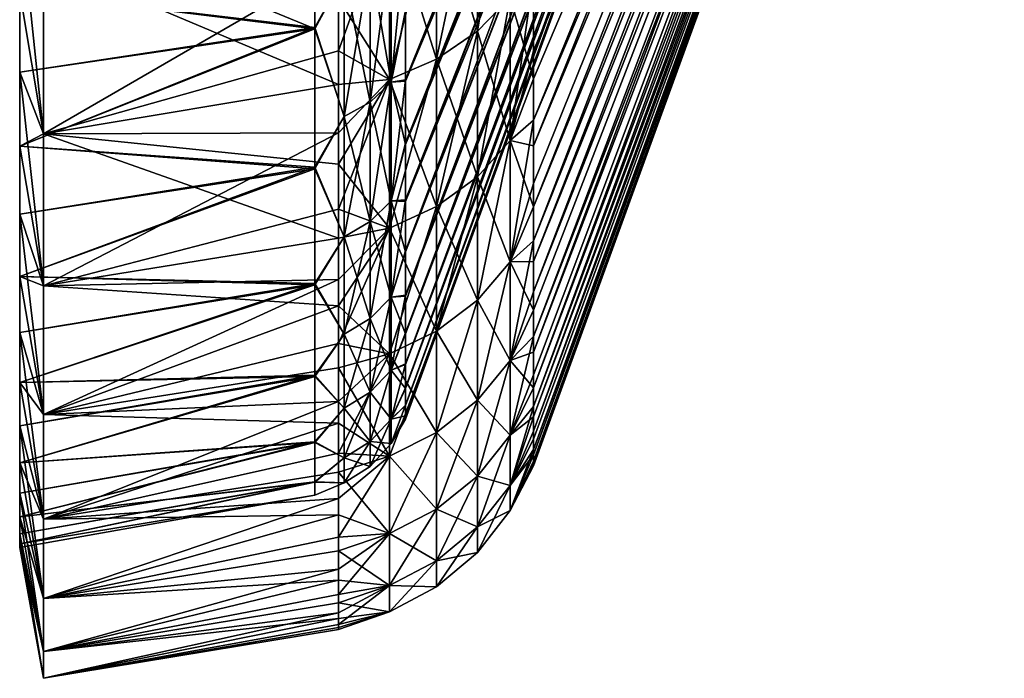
# Model space of a CAD drawing. Header units: metres. Extents: x 26 to 263, y -109 to 109.
# Tile 283 of 656: x 26 to 37, y 44 to 51. Entities that reach past the tile are written whole.
import ezdxf

# ---------------------------------------------------------------- set-up
doc = ezdxf.new("R2010")
doc.units = ezdxf.units.M
doc.layers.add('solid_500750', color=7, linetype='CONTINUOUS')

msp = doc.modelspace()

# ---------------------------------------------------------------- linework, layer by layer
at = {"layer": 'solid_500750'}
for points in [[(30.503963, 50.420753, -21.567122), (35.682201, 62.704536, -14.376444), (35.682201, 63.237873, -15.303254)], [(30.503963, 51.181946, -22.85742), (30.503963, 50.420753, -21.567122), (35.682201, 63.237873, -15.303254)], [(31.913504, 50.739151, 8.777505), (37.09174, 62.621616, 0.937529), (37.09174, 63.194649, 1.834472)], [(31.913504, 51.565952, 10.031961), (31.913504, 50.739151, 8.777505), (37.09174, 63.194649, 1.834472)], [(30.503963, 49.70821, 5.864779), (35.682201, 62.710884, 0.048996), (35.682201, 62.238457, -0.920969)], [(30.503963, 50.403309, 7.196311), (30.503963, 51.166191, 8.49276), (35.682201, 62.710884, 0.048996)], [(30.503963, 49.70821, 5.864779), (30.503963, 50.403309, 7.196311), (35.682201, 62.710884, 0.048996)], [(30.503963, 49.725563, -20.239534), (35.682201, 62.232929, -13.405989), (35.682201, 62.704536, -14.376444)], [(30.503963, 50.420753, -21.567122), (30.503963, 49.725563, -20.239534), (35.682201, 62.704536, -14.376444)], [(31.913502, 49.693398, -21.303328), (37.09174, 62.62701, -15.286036), (37.09174, 62.114647, -14.353103)], [(31.913502, 50.431087, -22.612175), (31.913502, 51.232918, -23.882336), (37.09174, 62.62701, -15.286036)], [(31.913502, 49.693398, -21.303328), (31.913502, 50.431087, -22.612175), (37.09174, 62.62701, -15.286036)], [(31.913504, 49.975117, 7.481954), (37.09174, 62.109867, 0.004241), (37.09174, 62.621616, 0.937529)], [(31.913504, 50.739151, 8.777505), (31.913504, 49.975117, 7.481954), (37.09174, 62.621616, 0.937529)], [(30.503963, 49.082516, 4.502041), (35.682201, 62.238457, -0.920969), (35.682201, 61.837254, -1.915875)], [(30.503963, 49.082516, 4.502041), (30.503963, 49.70821, 5.864779), (35.682201, 62.238457, -0.920969)], [(30.503963, 48.540455, -17.486134), (35.682201, 61.832596, -12.4107), (35.682201, 62.232929, -13.405989)], [(30.503963, 49.098385, -18.878384), (30.503963, 48.540455, -17.486134), (35.682201, 62.232929, -13.405989)], [(30.503963, 49.725563, -20.239534), (30.503963, 49.098385, -18.878384), (35.682201, 62.232929, -13.405989)], [(31.913502, 49.022678, -19.961046), (37.09174, 62.114647, -14.353103), (37.09174, 61.665905, -13.388119)], [(31.913502, 49.022678, -19.961046), (31.913502, 49.693398, -21.303328), (37.09174, 62.114647, -14.353103)], [(31.913504, 48.649261, 4.793038), (37.09174, 61.661766, -0.961038), (37.09174, 62.109867, 0.004241)], [(31.913504, 49.27808, 6.152694), (31.913504, 48.649261, 4.793038), (37.09174, 62.109867, 0.004241)], [(31.913504, 49.975117, 7.481954), (31.913504, 49.27808, 6.152694), (37.09174, 62.109867, 0.004241)], [(30.503963, 48.040829, 1.686948), (35.682201, 61.837254, -1.915875), (35.682201, 61.506771, -2.934837)], [(30.503963, 48.526497, 3.10909), (30.503963, 49.082516, 4.502041), (35.682201, 61.837254, -1.915875)], [(30.503963, 48.040829, 1.686948), (30.503963, 48.526497, 3.10909), (35.682201, 61.837254, -1.915875)], [(30.503963, 48.052891, -16.064758), (35.682201, 61.503029, -11.391477), (35.682201, 61.832596, -12.4107)], [(30.503963, 48.540455, -17.486134), (30.503963, 48.052891, -16.064758), (35.682201, 61.832596, -12.4107)], [(31.913502, 48.420383, -18.588882), (37.09174, 61.665905, -13.388119), (37.09174, 61.282753, -12.395384)], [(31.913502, 48.420383, -18.588882), (31.913502, 49.022678, -19.961046), (37.09174, 61.665905, -13.388119)], [(31.913504, 48.088661, 3.403418), (37.09174, 61.279282, -1.954018), (37.09174, 61.661766, -0.961038)], [(31.913504, 48.649261, 4.793038), (31.913504, 48.088661, 3.403418), (37.09174, 61.661766, -0.961038)], [(30.503963, 47.627453, 0.240166), (35.682201, 61.506771, -2.934837), (35.682201, 61.248096, -3.973781)], [(30.503963, 47.627453, 0.240166), (30.503963, 48.040829, 1.686948), (35.682201, 61.506771, -2.934837)], [(30.503963, 47.637508, -14.618366), (35.682201, 61.245277, -10.35232), (35.682201, 61.503029, -11.391477)], [(30.503963, 48.052891, -16.064758), (30.503963, 47.637508, -14.618366), (35.682201, 61.503029, -11.391477)], [(30.503963, 47.288353, -1.224505), (35.682201, 61.248096, -3.973781), (35.682201, 61.062397, -5.027462)], [(30.503963, 47.288353, -1.224505), (30.503963, 47.627453, 0.240166), (35.682201, 61.248096, -3.973781)], [(30.503963, 47.030556, -11.677554), (35.682201, 61.060509, -9.298472), (35.682201, 61.245277, -10.35232)], [(30.503963, 47.296391, -13.15399), (30.503963, 47.030556, -11.677554), (35.682201, 61.245277, -10.35232)], [(30.503963, 47.637508, -14.618366), (30.503963, 47.296391, -13.15399), (35.682201, 61.245277, -10.35232)], [(31.913502, 47.423054, -15.759965), (37.09174, 61.282753, -12.395384), (37.09174, 60.966957, -11.379595)], [(31.913502, 47.886929, -17.188082), (31.913502, 48.420383, -18.588882), (37.09174, 61.282753, -12.395384)], [(31.913502, 47.423054, -15.759965), (31.913502, 47.886929, -17.188082), (37.09174, 61.282753, -12.395384)], [(31.913504, 47.596874, 1.984595), (37.09174, 60.964161, -2.970013), (37.09174, 61.279282, -1.954018)], [(31.913504, 48.088661, 3.403418), (31.913504, 47.596874, 1.984595), (37.09174, 61.279282, -1.954018)], [(30.503963, 46.835892, -4.188521), (35.682201, 61.062397, -5.027462), (35.682201, 60.950333, -6.091964)], [(30.503963, 47.024513, -2.701266), (30.503963, 47.288353, -1.224505), (35.682201, 61.062397, -5.027462)], [(30.503963, 46.835892, -4.188521), (30.503963, 47.024513, -2.701266), (35.682201, 61.062397, -5.027462)], [(30.503963, 46.839931, -10.190549), (35.682201, 60.949387, -8.233871), (35.682201, 61.060509, -9.298472)], [(30.503963, 47.030556, -11.677554), (30.503963, 46.839931, -10.190549), (35.682201, 61.060509, -9.298472)], [(30.503963, 46.722664, -5.685668), (35.682201, 60.950333, -6.091964), (35.682201, 60.912548, -7.1629)], [(30.503963, 46.722664, -5.685668), (30.503963, 46.835892, -4.188521), (35.682201, 60.950333, -6.091964)], [(30.503963, 46.685467, -7.189634), (35.682201, 60.912548, -7.1629), (35.682201, 60.949387, -8.233871)], [(30.503963, 46.724689, -8.693551), (30.503963, 46.685467, -7.189634), (35.682201, 60.949387, -8.233871)], [(30.503963, 46.839931, -10.190549), (30.503963, 46.724689, -8.693551), (35.682201, 60.949387, -8.233871)], [(30.503963, 46.685467, -7.189634), (30.503963, 46.722664, -5.685668), (35.682201, 60.912548, -7.1629)], [(31.913502, 47.030537, -14.308969), (37.09174, 60.966957, -11.379595), (37.09174, 60.71983, -10.345183)], [(31.913502, 47.030537, -14.308969), (31.913502, 47.423054, -15.759965), (37.09174, 60.966957, -11.379595)], [(31.913504, 46.827774, -0.920036), (37.09174, 60.71772, -4.004584), (37.09174, 60.964161, -2.970013)], [(31.913504, 47.175915, 0.541204), (31.913504, 46.827774, -0.920036), (37.09174, 60.964161, -2.970013)], [(31.913504, 47.596874, 1.984595), (31.913504, 47.175915, 0.541204), (37.09174, 60.964161, -2.970013)], [(31.913502, 46.711117, -12.841433), (37.09174, 60.71983, -10.345183), (37.09174, 60.542389, -9.296466)], [(31.913502, 46.711117, -12.841433), (31.913502, 47.030537, -14.308969), (37.09174, 60.71983, -10.345183)], [(31.913504, 46.553429, -2.393502), (37.09174, 60.540977, -5.053418), (37.09174, 60.71772, -4.004584)], [(31.913504, 46.827774, -0.920036), (31.913504, 46.553429, -2.393502), (37.09174, 60.71772, -4.004584)], [(31.913502, 46.294102, -9.874638), (37.09174, 60.542389, -9.296466), (37.09174, 60.435452, -8.238126)], [(31.913502, 46.465649, -11.362801), (31.913502, 46.711117, -12.841433), (37.09174, 60.542389, -9.296466)], [(31.913502, 46.294102, -9.874638), (31.913502, 46.465649, -11.362801), (37.09174, 60.542389, -9.296466)], [(31.913504, 46.35281, -3.877831), (37.09174, 60.434746, -6.11183), (37.09174, 60.540977, -5.053418)], [(31.913504, 46.553429, -2.393502), (31.913504, 46.35281, -3.877831), (37.09174, 60.540977, -5.053418)], [(31.913502, 46.196651, -8.377609), (37.09174, 60.435452, -8.238126), (37.09174, 60.399517, -7.174991)], [(31.913502, 46.196651, -8.377609), (31.913502, 46.294102, -9.874638), (37.09174, 60.435452, -8.238126)], [(31.913502, 46.173874, -6.874707), (37.09174, 60.399517, -7.174991), (37.09174, 60.434746, -6.11183)], [(31.913504, 46.226078, -5.372562), (31.913502, 46.173874, -6.874707), (37.09174, 60.434746, -6.11183)], [(31.913502, 46.173874, -6.874707), (31.913502, 46.196651, -8.377609), (37.09174, 60.399517, -7.174991)], [(31.913504, 46.35281, -3.877831), (31.913504, 46.226078, -5.372562), (37.09174, 60.434746, -6.11183)], [(31.296108, 50.954159, 10.878985), (31.656898, 51.330242, 10.611177), (31.656898, 53.133488, 12.904191)], [(31.296108, 52.784565, 13.206534), (31.296108, 50.954159, 10.878985), (31.656898, 53.133488, 12.904191)], [(26.260599, 51.382263, -25.64996), (29.508106, 50.996048, -24.108496), (29.508106, 52.775902, -26.504372)], [(26.260599, 52.319061, 12.510943), (29.508106, 52.761879, 12.147888), (29.508106, 50.98119, 9.746865)], [(29.83115, 51.578922, -24.773506), (29.508106, 52.775902, -26.504372), (29.508106, 50.996048, -24.108496)], [(29.83115, 51.578922, 10.434095), (29.508106, 50.98119, 9.746865), (29.508106, 52.761879, 12.147888)], [(30.847132, 52.500027, -27.792498), (31.296108, 52.784565, -27.545946), (31.296108, 50.954159, -25.218397)], [(30.847132, 50.647476, 11.097375), (31.296108, 50.954159, 10.878985), (31.296108, 52.784565, 13.206534)], [(30.847132, 52.500027, 13.453087), (30.847132, 50.647476, 11.097375), (31.296108, 52.784565, 13.206534)], [(31.296108, 50.954159, -25.218397), (31.296108, 52.784565, -27.545946), (31.656898, 51.330242, -24.950588)], [(30.32963, 52.292339, -27.972462), (30.847132, 52.500027, -27.792498), (30.847132, 50.647476, -25.436785)], [(30.32963, 50.423618, 11.256782), (30.847132, 50.647476, 11.097375), (30.847132, 52.500027, 13.453087)], [(30.32963, 52.292339, 13.633052), (30.32963, 50.423618, 11.256782), (30.847132, 52.500027, 13.453087)], [(30.847132, 50.647476, -25.436785), (30.847132, 52.500027, -27.792498), (31.296108, 50.954159, -25.218397)], [(26.260599, 52.319061, -26.850353), (26.521072, 51.73814, -28.452679), (26.521072, 49.826283, -26.021555)], [(26.260599, 52.319061, -26.850353), (26.521072, 49.826283, -26.021555), (26.260599, 51.382263, -25.64996)], [(26.260599, 51.382263, 11.310548), (26.260599, 52.319061, 12.510943), (29.508106, 50.98119, 9.746865)], [(30.32963, 52.292339, 13.633052), (29.768579, 51.705421, 13.188686), (29.768578, 50.738796, 11.960959)], [(30.32963, 52.292339, 13.633052), (29.768578, 50.738796, 11.960959), (30.32963, 50.423618, 11.256782)], [(30.32963, 50.423618, -25.596193), (29.768578, 51.312469, -27.043827), (30.32963, 52.292339, -27.972462)], [(30.32963, 50.423618, -25.596193), (30.32963, 52.292339, -27.972462), (30.847132, 50.647476, -25.436785)], [(30.347261, 50.392361, -22.127487), (30.503963, 51.181946, -22.85742), (30.503963, 52.007439, -24.107609)], [(30.347261, 50.392361, -22.127487), (30.503963, 52.007439, -24.107609), (30.347261, 51.931503, -24.522434)], [(30.347261, 51.931503, -24.522434), (30.117727, 51.727509, -24.667698), (30.117727, 50.175484, -22.252701)], [(30.347261, 50.392361, -22.127487), (30.347261, 51.931503, -24.522434), (30.117727, 50.175484, -22.252701)], [(30.347261, 51.931503, 10.183023), (30.347261, 50.392361, 7.788076), (30.117727, 51.727509, 10.328286)], [(30.347261, 51.931503, 10.183023), (30.503963, 51.166191, 8.49276), (30.347261, 50.392361, 7.788076)], [(26.260599, 51.382263, 11.310548), (26.521072, 49.826283, 11.682144), (26.521072, 51.73814, 14.113269)], [(26.521072, 51.73814, 14.113269), (26.521072, 49.826283, 11.682144), (29.768579, 51.705421, 13.188686)], [(26.521072, 51.73814, -28.452679), (29.768578, 51.312469, -27.043827), (29.768578, 50.368736, -25.795679)], [(26.521072, 49.826283, -26.021555), (26.521072, 51.73814, -28.452679), (29.768578, 50.368736, -25.795679)], [(26.521072, 49.826283, 11.682144), (29.768578, 50.738796, 11.960959), (29.768579, 51.705421, 13.188686)], [(30.117727, 51.727509, -24.667698), (29.83115, 51.578922, -24.773506), (29.83115, 50.017513, -22.343906)], [(30.117727, 50.175484, -22.252701), (30.117727, 51.727509, -24.667698), (29.83115, 50.017513, -22.343906)], [(30.117727, 51.727509, 10.328286), (30.117727, 50.175484, 7.91329), (29.83115, 51.578922, 10.434095)], [(30.347261, 50.392361, 7.788076), (30.117727, 50.175484, 7.91329), (30.117727, 51.727509, 10.328286)], [(29.83115, 50.017513, -22.343906), (29.83115, 51.578922, -24.773506), (29.508106, 50.996048, -24.108496)], [(29.83115, 51.578922, 10.434095), (29.83115, 50.017513, 8.004496), (29.508106, 50.98119, 9.746865)], [(30.117727, 50.175484, 7.91329), (29.83115, 50.017513, 8.004496), (29.83115, 51.578922, 10.434095)], [(31.656898, 49.753128, 8.157138), (31.913504, 50.739151, 8.777505), (31.913504, 51.565952, 10.031961)], [(31.656898, 51.330242, 10.611177), (31.656898, 49.753128, 8.157138), (31.913504, 51.565952, 10.031961)], [(26.260599, 51.382263, -25.64996), (26.521072, 49.826283, -26.021555), (26.260599, 50.505493, -24.405043)], [(26.260599, 50.505493, 10.065632), (26.521072, 49.826283, 11.682144), (26.260599, 51.382263, 11.310548)], [(26.260599, 51.382263, -25.64996), (26.260599, 50.505493, -24.405043), (29.508106, 50.996048, -24.108496)], [(26.260599, 50.505493, 10.065632), (26.260599, 51.382263, 11.310548), (29.508106, 50.98119, 9.746865)], [(30.32963, 50.423618, -25.596193), (29.768578, 50.368736, -25.795679), (29.768578, 51.312469, -27.043827)], [(31.296108, 50.954159, -25.218397), (31.656898, 51.330242, -24.950588), (31.656898, 49.753128, -22.49655)], [(31.296108, 49.353291, 8.387984), (31.656898, 49.753128, 8.157138), (31.656898, 51.330242, 10.611177)], [(31.296108, 50.954159, 10.878985), (31.296108, 49.353291, 8.387984), (31.656898, 51.330242, 10.611177)], [(31.656898, 51.330242, -24.950588), (31.913502, 51.232918, -23.882336), (31.913502, 50.431087, -22.612175)], [(31.656898, 49.753128, -22.49655), (31.656898, 51.330242, -24.950588), (31.913502, 50.431087, -22.612175)], [(30.347261, 50.392361, -22.127487), (30.503963, 50.420753, -21.567122), (30.503963, 51.181946, -22.85742)], [(30.347261, 50.392361, 7.788076), (30.503963, 51.166191, 8.49276), (30.503963, 50.403309, 7.196311)], [(26.260599, 49.690868, -23.118607), (29.508106, 49.459766, -21.550747), (29.508106, 50.996048, -24.108496)], [(26.260599, 50.505493, -24.405043), (26.260599, 49.690868, -23.118607), (29.508106, 50.996048, -24.108496)], [(26.260599, 49.690868, 8.779195), (29.508106, 50.98119, 9.746865), (29.508106, 49.44162, 7.177421)], [(26.260599, 49.690868, 8.779195), (26.260599, 50.505493, 10.065632), (29.508106, 50.98119, 9.746865)], [(29.83115, 50.017513, -22.343906), (29.508106, 50.996048, -24.108496), (29.508106, 49.459766, -21.550747)], [(29.83115, 50.017513, 8.004496), (29.508106, 49.44162, 7.177421), (29.508106, 50.98119, 9.746865)], [(30.847132, 50.647476, -25.436785), (31.296108, 50.954159, -25.218397), (31.296108, 49.353291, -22.727396)], [(30.847132, 49.027237, 8.576232), (31.296108, 49.353291, 8.387984), (31.296108, 50.954159, 10.878985)], [(30.847132, 50.647476, 11.097375), (30.847132, 49.027237, 8.576232), (31.296108, 50.954159, 10.878985)], [(31.296108, 49.353291, -22.727396), (31.296108, 50.954159, -25.218397), (31.656898, 49.753128, -22.49655)], [(26.521072, 49.826283, 11.682144), (29.768578, 49.837452, 10.693412), (29.768578, 50.738796, 11.960959)], [(30.32963, 50.423618, 11.256782), (29.768578, 50.738796, 11.960959), (29.768578, 49.837452, 10.693412)], [(31.656898, 49.753128, 8.157138), (31.913504, 49.975117, 7.481954), (31.913504, 50.739151, 8.777505)], [(30.32963, 50.423618, -25.596193), (30.847132, 50.647476, -25.436785), (30.847132, 49.027237, -22.915644)], [(30.32963, 48.789242, 8.713638), (30.847132, 49.027237, 8.576232), (30.847132, 50.647476, 11.097375)], [(30.32963, 50.423618, 11.256782), (30.32963, 48.789242, 8.713638), (30.847132, 50.647476, 11.097375)], [(30.847132, 49.027237, -22.915644), (30.847132, 50.647476, -25.436785), (31.296108, 49.353291, -22.727396)], [(26.260599, 50.505493, -24.405043), (26.521072, 49.826283, -26.021555), (26.521072, 48.154175, -23.419706)], [(26.260599, 50.505493, -24.405043), (26.521072, 48.154175, -23.419706), (26.260599, 49.690868, -23.118607)], [(26.260599, 49.690868, 8.779195), (26.521072, 49.826283, 11.682144), (26.260599, 50.505493, 10.065632)], [(26.521072, 49.826283, -26.021555), (29.768578, 50.368736, -25.795679), (29.768578, 49.49165, -24.509537)], [(30.32963, 50.423618, 11.256782), (29.768578, 49.837452, 10.693412), (29.768578, 48.998497, 9.382795)], [(30.32963, 50.423618, 11.256782), (29.768578, 48.998497, 9.382795), (30.32963, 48.789242, 8.713638)], [(30.32963, 50.423618, -25.596193), (29.768578, 49.49165, -24.509537), (29.768578, 50.368736, -25.795679)], [(30.32963, 48.789242, -23.053049), (29.768578, 49.49165, -24.509537), (30.32963, 50.423618, -25.596193)], [(30.347261, 50.392361, -22.127487), (30.117727, 50.175484, -22.252701), (30.117727, 48.86005, -19.701111)], [(30.347261, 49.087845, -19.59708), (30.347261, 50.392361, -22.127487), (30.117727, 48.86005, -19.701111)], [(30.347261, 50.392361, 7.788076), (30.347261, 49.087845, 5.257668), (30.117727, 50.175484, 7.91329)], [(30.32963, 48.789242, -23.053049), (30.32963, 50.423618, -25.596193), (30.847132, 49.027237, -22.915644)], [(30.347261, 49.087845, -19.59708), (30.503963, 49.725563, -20.239534), (30.503963, 50.420753, -21.567122)], [(30.347261, 49.087845, -19.59708), (30.503963, 50.420753, -21.567122), (30.347261, 50.392361, -22.127487)], [(30.347261, 50.392361, 7.788076), (30.503963, 50.403309, 7.196311), (30.503963, 49.70821, 5.864779)], [(30.347261, 50.392361, 7.788076), (30.503963, 49.70821, 5.864779), (30.347261, 49.087845, 5.257668)], [(31.656898, 49.753128, -22.49655), (31.913502, 50.431087, -22.612175), (31.913502, 49.693398, -21.303328)], [(30.117727, 50.175484, -22.252701), (29.83115, 50.017513, -22.343906), (29.83115, 48.694122, -19.776888)], [(30.117727, 48.86005, -19.701111), (30.117727, 50.175484, -22.252701), (29.83115, 48.694122, -19.776888)], [(30.117727, 50.175484, 7.91329), (30.117727, 48.86005, 5.3617), (29.83115, 50.017513, 8.004496)], [(30.347261, 49.087845, 5.257668), (30.117727, 48.86005, 5.3617), (30.117727, 50.175484, 7.91329)], [(29.83115, 48.694122, -19.776888), (29.83115, 50.017513, -22.343906), (29.508106, 49.459766, -21.550747)], [(29.83115, 50.017513, 8.004496), (29.83115, 48.694122, 5.437477), (29.508106, 49.44162, 7.177421)], [(30.117727, 48.86005, 5.3617), (29.83115, 48.694122, 5.437477), (29.83115, 50.017513, 8.004496)], [(31.656898, 48.416424, 5.564297), (31.913504, 49.27808, 6.152694), (31.913504, 49.975117, 7.481954)], [(31.656898, 49.753128, 8.157138), (31.656898, 48.416424, 5.564297), (31.913504, 49.975117, 7.481954)], [(26.260599, 49.690868, 8.779195), (26.521072, 48.154175, 9.080295), (26.521072, 49.826283, 11.682144)], [(26.521072, 48.154175, 9.080295), (29.768578, 48.998497, 9.382795), (29.768578, 49.837452, 10.693412)], [(26.521072, 49.826283, 11.682144), (26.521072, 48.154175, 9.080295), (29.768578, 49.837452, 10.693412)], [(26.521072, 49.826283, -26.021555), (29.768578, 49.49165, -24.509537), (29.768578, 48.679104, -23.183559)], [(26.521072, 48.154175, -23.419706), (26.521072, 49.826283, -26.021555), (29.768578, 48.679104, -23.183559)], [(30.347261, 49.087845, -19.59708), (30.503963, 49.098385, -18.878384), (30.503963, 49.725563, -20.239534)], [(31.296108, 49.353291, -22.727396), (31.656898, 49.753128, -22.49655), (31.656898, 48.416424, -19.903708)], [(31.296108, 47.996456, 5.75609), (31.656898, 48.416424, 5.564297), (31.656898, 49.753128, 8.157138)], [(31.296108, 49.353291, 8.387984), (31.296108, 47.996456, 5.75609), (31.656898, 49.753128, 8.157138)], [(31.656898, 49.753128, -22.49655), (31.913502, 49.693398, -21.303328), (31.913502, 49.022678, -19.961046)], [(31.656898, 48.416424, -19.903708), (31.656898, 49.753128, -22.49655), (31.913502, 49.022678, -19.961046)], [(26.260599, 49.690868, -23.118607), (26.521072, 48.154175, -23.419706), (26.260599, 48.940342, -21.793747)], [(26.260599, 48.940342, 7.454336), (26.521072, 48.154175, 9.080295), (26.260599, 49.690868, 8.779195)], [(26.260599, 49.690868, -23.118607), (26.260599, 48.940342, -21.793747), (29.508106, 49.459766, -21.550747)], [(26.260599, 48.940342, 7.454336), (26.260599, 49.690868, 8.779195), (29.508106, 49.44162, 7.177421)], [(30.347261, 49.087845, 5.257668), (30.503963, 49.70821, 5.864779), (30.503963, 49.082516, 4.502041)], [(26.260599, 48.25573, -20.433657), (29.508106, 48.180706, -18.853792), (29.508106, 49.459766, -21.550747)], [(26.260599, 48.940342, -21.793747), (26.260599, 48.25573, -20.433657), (29.508106, 49.459766, -21.550747)], [(26.260599, 48.25573, 6.094246), (29.508106, 49.44162, 7.177421), (29.508106, 48.164871, 4.476199)], [(26.260599, 48.25573, 6.094246), (26.260599, 48.940342, 7.454336), (29.508106, 49.44162, 7.177421)], [(29.83115, 48.694122, -19.776888), (29.508106, 49.459766, -21.550747), (29.508106, 48.180706, -18.853792)], [(29.83115, 48.694122, 5.437477), (29.508106, 48.164871, 4.476199), (29.508106, 49.44162, 7.177421)], [(30.32963, 48.789242, -23.053049), (29.768578, 48.679104, -23.183559), (29.768578, 49.49165, -24.509537)], [(30.847132, 49.027237, -22.915644), (31.296108, 49.353291, -22.727396), (31.296108, 47.996456, -20.095501)], [(30.847132, 47.653984, 5.912492), (31.296108, 47.996456, 5.75609), (31.296108, 49.353291, 8.387984)], [(30.847132, 49.027237, 8.576232), (30.847132, 47.653984, 5.912492), (31.296108, 49.353291, 8.387984)], [(31.296108, 47.996456, -20.095501), (31.296108, 49.353291, -22.727396), (31.656898, 48.416424, -19.903708)], [(31.656898, 48.416424, 5.564297), (31.913504, 48.649261, 4.793038), (31.913504, 49.27808, 6.152694)], [(30.347261, 49.087845, -19.59708), (30.117727, 48.86005, -19.701111), (30.117727, 47.793114, -17.036036)], [(30.347261, 48.02977, -16.954128), (30.347261, 49.087845, -19.59708), (30.117727, 47.793114, -17.036036)], [(30.347261, 49.087845, 5.257668), (30.347261, 48.02977, 2.614717), (30.117727, 48.86005, 5.3617)], [(30.347261, 48.02977, -16.954128), (30.503963, 48.540455, -17.486134), (30.503963, 49.098385, -18.878384)], [(30.347261, 48.02977, -16.954128), (30.503963, 49.098385, -18.878384), (30.347261, 49.087845, -19.59708)], [(30.347261, 49.087845, 5.257668), (30.503963, 49.082516, 4.502041), (30.503963, 48.526497, 3.10909)], [(30.347261, 49.087845, 5.257668), (30.503963, 48.526497, 3.10909), (30.347261, 48.02977, 2.614717)], [(26.521072, 48.154175, 9.080295), (29.768578, 48.224239, 8.032563), (29.768578, 48.998497, 9.382795)], [(30.32963, 48.789242, 8.713638), (29.768578, 48.998497, 9.382795), (29.768578, 48.224239, 8.032563)], [(30.32963, 48.789242, -23.053049), (30.847132, 49.027237, -22.915644), (30.847132, 47.653984, -20.251904)], [(30.32963, 47.404003, 6.026654), (30.847132, 47.653984, 5.912492), (30.847132, 49.027237, 8.576232)], [(30.32963, 48.789242, 8.713638), (30.32963, 47.404003, 6.026654), (30.847132, 49.027237, 8.576232)], [(30.847132, 47.653984, -20.251904), (30.847132, 49.027237, -22.915644), (31.296108, 47.996456, -20.095501)], [(31.656898, 48.416424, -19.903708), (31.913502, 49.022678, -19.961046), (31.913502, 48.420383, -18.588882)], [(26.260599, 48.940342, -21.793747), (26.521072, 48.154175, -23.419706), (26.521072, 46.736961, -20.670692)], [(26.260599, 48.940342, -21.793747), (26.521072, 46.736961, -20.670692), (26.260599, 48.25573, -20.433657)], [(26.260599, 48.25573, 6.094246), (26.521072, 48.154175, 9.080295), (26.260599, 48.940342, 7.454336)], [(30.117727, 48.86005, -19.701111), (29.83115, 48.694122, -19.776888), (29.83115, 47.620735, -17.095695)], [(30.117727, 47.793114, -17.036036), (30.117727, 48.86005, -19.701111), (29.83115, 47.620735, -17.095695)], [(30.117727, 48.86005, 5.3617), (30.117727, 47.793114, 2.696624), (29.83115, 48.694122, 5.437477)], [(30.347261, 48.02977, 2.614717), (30.117727, 47.793114, 2.696624), (30.117727, 48.86005, 5.3617)], [(30.32963, 48.789242, 8.713638), (29.768578, 48.224239, 8.032563), (29.768578, 47.518353, 6.649636)], [(30.32963, 48.789242, 8.713638), (29.768578, 47.518353, 6.649636), (30.32963, 47.404003, 6.026654)], [(30.32963, 48.789242, -23.053049), (29.768578, 47.932205, -21.819813), (29.768578, 48.679104, -23.183559)], [(30.32963, 47.404003, -20.366064), (29.768578, 47.932205, -21.819813), (30.32963, 48.789242, -23.053049)], [(30.32963, 47.404003, -20.366064), (30.32963, 48.789242, -23.053049), (30.847132, 47.653984, -20.251904)], [(26.521072, 48.154175, -23.419706), (29.768578, 48.679104, -23.183559), (29.768578, 47.932205, -21.819813)], [(29.83115, 47.620735, -17.095695), (29.83115, 48.694122, -19.776888), (29.508106, 48.180706, -18.853792)], [(29.83115, 48.694122, 5.437477), (29.83115, 47.620735, 2.756285), (29.508106, 48.164871, 4.476199)], [(30.117727, 47.793114, 2.696624), (29.83115, 47.620735, 2.756285), (29.83115, 48.694122, 5.437477)], [(31.656898, 47.332241, 2.856134), (31.913504, 48.088661, 3.403418), (31.913504, 48.649261, 4.793038)], [(31.656898, 48.416424, 5.564297), (31.656898, 47.332241, 2.856134), (31.913504, 48.649261, 4.793038)], [(30.347261, 48.02977, -16.954128), (30.503963, 48.052891, -16.064758), (30.503963, 48.540455, -17.486134)], [(30.347261, 48.02977, 2.614717), (30.503963, 48.526497, 3.10909), (30.503963, 48.040829, 1.686948)], [(31.296108, 47.996456, -20.095501), (31.656898, 48.416424, -19.903708), (31.656898, 47.332241, -17.195545)], [(31.296108, 46.895943, 3.007138), (31.656898, 47.332241, 2.856134), (31.656898, 48.416424, 5.564297)], [(31.296108, 47.996456, 5.75609), (31.296108, 46.895943, 3.007138), (31.656898, 48.416424, 5.564297)], [(31.656898, 48.416424, -19.903708), (31.913502, 48.420383, -18.588882), (31.913502, 47.886929, -17.188082)], [(31.656898, 47.332241, -17.195545), (31.656898, 48.416424, -19.903708), (31.913502, 47.886929, -17.188082)], [(26.260599, 48.25573, -20.433657), (26.521072, 46.736961, -20.670692), (26.260599, 47.63868, -19.041613)], [(26.260599, 48.25573, 6.094246), (26.521072, 46.736961, 6.331283), (26.521072, 48.154175, 9.080295)], [(26.260599, 47.63868, 4.702202), (26.521072, 46.736961, 6.331283), (26.260599, 48.25573, 6.094246)], [(26.260599, 48.25573, -20.433657), (26.260599, 47.63868, -19.041613), (29.508106, 48.180706, -18.853792)], [(26.260599, 47.63868, 4.702202), (26.260599, 48.25573, 6.094246), (29.508106, 48.164871, 4.476199)], [(26.521072, 46.736961, 6.331283), (29.768578, 47.518353, 6.649636), (29.768578, 48.224239, 8.032563)], [(26.521072, 48.154175, 9.080295), (26.521072, 46.736961, 6.331283), (29.768578, 48.224239, 8.032563)], [(26.260599, 47.090679, -17.620968), (29.508106, 47.17004, -16.038645), (29.508106, 48.180706, -18.853792)], [(26.260599, 47.63868, -19.041613), (26.260599, 47.090679, -17.620968), (29.508106, 48.180706, -18.853792)], [(26.260599, 47.090679, 3.281557), (29.508106, 48.164871, 4.476199), (29.508106, 47.15802, 1.659652)], [(26.260599, 47.090679, 3.281557), (26.260599, 47.63868, 4.702202), (29.508106, 48.164871, 4.476199)], [(26.521072, 46.736961, -20.670692), (26.521072, 48.154175, -23.419706), (29.768578, 47.932205, -21.819813)], [(29.83115, 47.620735, -17.095695), (29.508106, 48.180706, -18.853792), (29.508106, 47.17004, -16.038645)], [(29.83115, 47.620735, 2.756285), (29.508106, 47.15802, 1.659652), (29.508106, 48.164871, 4.476199)], [(30.347261, 48.02977, -16.954128), (30.117727, 47.793114, -17.036036), (30.117727, 46.984341, -14.281608)], [(30.347261, 47.227711, -14.222567), (30.347261, 48.02977, -16.954128), (30.117727, 46.984341, -14.281608)], [(30.347261, 48.02977, 2.614717), (30.347261, 47.227711, -0.116844), (30.117727, 47.793114, 2.696624)], [(30.347261, 47.227711, -14.222567), (30.503963, 47.637508, -14.618366), (30.503963, 48.052891, -16.064758)], [(30.347261, 47.227711, -14.222567), (30.503963, 48.052891, -16.064758), (30.347261, 48.02977, -16.954128)], [(30.347261, 48.02977, 2.614717), (30.503963, 48.040829, 1.686948), (30.503963, 47.627453, 0.240166)], [(30.347261, 48.02977, 2.614717), (30.503963, 47.627453, 0.240166), (30.347261, 47.227711, -0.116844)], [(30.847132, 47.653984, -20.251904), (31.296108, 47.996456, -20.095501), (31.296108, 46.895943, -17.34655)], [(30.847132, 46.540154, 3.130278), (31.296108, 46.895943, 3.007138), (31.296108, 47.996456, 5.75609)], [(30.847132, 47.653984, 5.912492), (30.847132, 46.540154, 3.130278), (31.296108, 47.996456, 5.75609)], [(31.296108, 46.895943, -17.34655), (31.296108, 47.996456, -20.095501), (31.656898, 47.332241, -17.195545)], [(31.656898, 47.332241, 2.856134), (31.913504, 47.596874, 1.984595), (31.913504, 48.088661, 3.403418)], [(26.521072, 46.736961, -20.670692), (29.768578, 47.932205, -21.819813), (29.768578, 47.25354, -20.423407)], [(30.32963, 47.404003, -20.366064), (29.768578, 47.25354, -20.423407), (29.768578, 47.932205, -21.819813)], [(31.656898, 47.332241, -17.195545), (31.913502, 47.886929, -17.188082), (31.913502, 47.423054, -15.759965)], [(30.117727, 47.793114, -17.036036), (29.83115, 47.620735, -17.095695), (29.83115, 46.807072, -14.324613)], [(30.117727, 46.984341, -14.281608), (30.117727, 47.793114, -17.036036), (29.83115, 46.807072, -14.324613)], [(30.117727, 47.793114, 2.696624), (30.117727, 46.984341, -0.057803), (29.83115, 47.620735, 2.756285)], [(30.347261, 47.227711, -0.116844), (30.117727, 46.984341, -0.057803), (30.117727, 47.793114, 2.696624)], [(26.260599, 47.63868, -19.041613), (26.521072, 46.736961, -20.670692), (26.521072, 45.587475, -17.799414)], [(26.260599, 47.63868, -19.041613), (26.521072, 45.587475, -17.799414), (26.260599, 47.090679, -17.620968)], [(26.260599, 47.090679, 3.281557), (26.521072, 46.736961, 6.331283), (26.260599, 47.63868, 4.702202)], [(29.83115, 46.807072, -14.324613), (29.83115, 47.620735, -17.095695), (29.508106, 47.17004, -16.038645)], [(29.83115, 47.620735, 2.756285), (29.83115, 46.807072, -0.014798), (29.508106, 47.15802, 1.659652)], [(30.117727, 46.984341, -0.057803), (29.83115, 46.807072, -0.014798), (29.83115, 47.620735, 2.756285)], [(30.32963, 47.404003, -20.366064), (30.847132, 47.653984, -20.251904), (30.847132, 46.540154, -17.469688)], [(30.32963, 46.280453, 3.220161), (30.847132, 46.540154, 3.130278), (30.847132, 47.653984, 5.912492)], [(30.32963, 47.404003, 6.026654), (30.32963, 46.280453, 3.220161), (30.847132, 47.653984, 5.912492)], [(30.347261, 47.227711, -14.222567), (30.503963, 47.296391, -13.15399), (30.503963, 47.637508, -14.618366)], [(30.347261, 47.227711, -0.116844), (30.503963, 47.627453, 0.240166), (30.503963, 47.288353, -1.224505)], [(30.847132, 46.540154, -17.469688), (30.847132, 47.653984, -20.251904), (31.296108, 46.895943, -17.34655)], [(31.656898, 46.510391, 0.057175), (31.913504, 47.175915, 0.541204), (31.913504, 47.596874, 1.984595)], [(31.656898, 47.332241, 2.856134), (31.656898, 46.510391, 0.057175), (31.913504, 47.596874, 1.984595)], [(26.521072, 46.736961, 6.331283), (29.768578, 46.881413, 5.236101), (29.768578, 47.518353, 6.649636)], [(30.32963, 47.404003, 6.026654), (29.768578, 47.518353, 6.649636), (29.768578, 46.881413, 5.236101)], [(30.32963, 47.404003, 6.026654), (29.768578, 46.881413, 5.236101), (29.768578, 46.313484, 3.792336)], [(30.32963, 47.404003, 6.026654), (29.768578, 46.313484, 3.792336), (30.32963, 46.280453, 3.220161)], [(30.32963, 46.280453, -17.559572), (29.768578, 47.25354, -20.423407), (30.32963, 47.404003, -20.366064)], [(30.32963, 46.280453, -17.559572), (30.32963, 47.404003, -20.366064), (30.847132, 46.540154, -17.469688)], [(31.296108, 46.895943, -17.34655), (31.656898, 47.332241, -17.195545), (31.656898, 46.510391, -14.396586)], [(31.296108, 46.061714, 0.166023), (31.656898, 46.510391, 0.057175), (31.656898, 47.332241, 2.856134)], [(31.296108, 46.895943, 3.007138), (31.296108, 46.061714, 0.166023), (31.656898, 47.332241, 2.856134)], [(31.656898, 47.332241, -17.195545), (31.913502, 47.423054, -15.759965), (31.913502, 47.030537, -14.308969)], [(31.656898, 46.510391, -14.396586), (31.656898, 47.332241, -17.195545), (31.913502, 47.030537, -14.308969)], [(26.521072, 46.736961, -20.670692), (29.768578, 47.25354, -20.423407), (29.768578, 46.644154, -18.997141)], [(30.32963, 46.280453, -17.559572), (29.768578, 46.644154, -18.997141), (29.768578, 47.25354, -20.423407)], [(30.347261, 47.227711, -14.222567), (30.117727, 46.984341, -14.281608), (30.117727, 46.441055, -11.462773)], [(30.347261, 46.688934, -11.427134), (30.347261, 47.227711, -14.222567), (30.117727, 46.441055, -11.462773)], [(30.347261, 47.227711, -0.116844), (30.347261, 46.688934, -2.912277), (30.117727, 46.984341, -0.057803)], [(30.347261, 46.688934, -11.427134), (30.503963, 47.030556, -11.677554), (30.503963, 47.296391, -13.15399)], [(30.347261, 46.688934, -11.427134), (30.503963, 47.296391, -13.15399), (30.347261, 47.227711, -14.222567)], [(30.347261, 47.227711, -0.116844), (30.503963, 47.288353, -1.224505), (30.503963, 47.024513, -2.701266)], [(30.347261, 47.227711, -0.116844), (30.503963, 47.024513, -2.701266), (30.347261, 46.688934, -2.912277)], [(26.260599, 46.206924, -14.707628), (29.508106, 46.439602, -13.133698), (29.508106, 47.17004, -16.038645)], [(26.260599, 46.613041, -16.175146), (26.260599, 46.206924, -14.707628), (29.508106, 47.17004, -16.038645)], [(26.260599, 47.090679, -17.620968), (26.260599, 46.613041, -16.175146), (29.508106, 47.17004, -16.038645)], [(26.260599, 46.206924, 0.368217), (29.508106, 47.15802, 1.659652), (29.508106, 46.431595, -1.245943)], [(26.260599, 46.613041, 1.835735), (26.260599, 47.090679, 3.281557), (29.508106, 47.15802, 1.659652)], [(26.260599, 46.206924, 0.368217), (26.260599, 46.613041, 1.835735), (29.508106, 47.15802, 1.659652)], [(29.83115, 46.807072, -14.324613), (29.508106, 47.17004, -16.038645), (29.508106, 46.439602, -13.133698)], [(29.83115, 46.807072, -0.014798), (29.508106, 46.431595, -1.245943), (29.508106, 47.15802, 1.659652)], [(31.656898, 46.510391, 0.057175), (31.913504, 46.827774, -0.920036), (31.913504, 47.175915, 0.541204)], [(26.260599, 47.090679, -17.620968), (26.521072, 45.587475, -17.799414), (26.260599, 46.613041, -16.175146)], [(26.260599, 47.090679, 3.281557), (26.521072, 45.587475, 3.460003), (26.521072, 46.736961, 6.331283)], [(26.260599, 46.613041, 1.835735), (26.521072, 45.587475, 3.460003), (26.260599, 47.090679, 3.281557)], [(30.347261, 46.688934, -11.427134), (30.503963, 46.839931, -10.190549), (30.503963, 47.030556, -11.677554)], [(30.347261, 46.688934, -2.912277), (30.503963, 47.024513, -2.701266), (30.503963, 46.835892, -4.188521)], [(31.656898, 46.510391, -14.396586), (31.913502, 47.030537, -14.308969), (31.913502, 46.711117, -12.841433)], [(30.117727, 46.984341, -14.281608), (29.83115, 46.807072, -14.324613), (29.83115, 46.260502, -11.488733)], [(30.117727, 46.441055, -11.462773), (30.117727, 46.984341, -14.281608), (29.83115, 46.260502, -11.488733)], [(30.117727, 46.984341, -0.057803), (30.117727, 46.441055, -2.876637), (29.83115, 46.807072, -0.014798)], [(30.347261, 46.688934, -2.912277), (30.117727, 46.441055, -2.876637), (30.117727, 46.984341, -0.057803)], [(26.521072, 45.587475, 3.460003), (29.768578, 46.313484, 3.792336), (29.768578, 46.881413, 5.236101)], [(26.521072, 46.736961, 6.331283), (26.521072, 45.587475, 3.460003), (29.768578, 46.881413, 5.236101)], [(29.83115, 46.260502, -11.488733), (29.83115, 46.807072, -14.324613), (29.508106, 46.439602, -13.133698)], [(29.83115, 46.807072, -0.014798), (29.83115, 46.260502, -2.850677), (29.508106, 46.431595, -1.245943)], [(30.117727, 46.441055, -2.876637), (29.83115, 46.260502, -2.850677), (29.83115, 46.807072, -0.014798)], [(30.347261, 46.41832, -8.593145), (30.503963, 46.724689, -8.693551), (30.503963, 46.839931, -10.190549)], [(30.347261, 46.41832, -8.593145), (30.503963, 46.839931, -10.190549), (30.347261, 46.688934, -11.427134)], [(30.347261, 46.688934, -2.912277), (30.503963, 46.835892, -4.188521), (30.503963, 46.722664, -5.685668)], [(30.847132, 46.540154, -17.469688), (31.296108, 46.895943, -17.34655), (31.296108, 46.061714, -14.505434)], [(30.847132, 45.695831, 0.254786), (31.296108, 46.061714, 0.166023), (31.296108, 46.895943, 3.007138)], [(30.847132, 46.540154, 3.130278), (30.847132, 45.695831, 0.254786), (31.296108, 46.895943, 3.007138)], [(31.296108, 46.061714, -14.505434), (31.296108, 46.895943, -17.34655), (31.656898, 46.510391, -14.396586)], [(31.656898, 45.958324, -2.807231), (31.913504, 46.553429, -2.393502), (31.913504, 46.827774, -0.920036)], [(31.656898, 46.510391, 0.057175), (31.656898, 45.958324, -2.807231), (31.913504, 46.827774, -0.920036)], [(26.521072, 45.587475, -17.799414), (26.521072, 46.736961, -20.670692), (29.768578, 46.644154, -18.997141)], [(30.347261, 46.688934, -11.427134), (30.117727, 46.441055, -11.462773), (30.117727, 46.168175, -8.605062)], [(30.347261, 46.41832, -8.593145), (30.347261, 46.688934, -11.427134), (30.117727, 46.168175, -8.605062)], [(30.347261, 46.688934, -2.912277), (30.347261, 46.41832, -5.746265), (30.117727, 46.441055, -2.876637)], [(30.347261, 46.41832, -8.593145), (30.503963, 46.685467, -7.189634), (30.503963, 46.724689, -8.693551)], [(30.347261, 46.41832, -5.746265), (30.503963, 46.722664, -5.685668), (30.503963, 46.685467, -7.189634)], [(30.347261, 46.688934, -2.912277), (30.503963, 46.722664, -5.685668), (30.347261, 46.41832, -5.746265)], [(30.347261, 46.41832, -5.746265), (30.503963, 46.685467, -7.189634), (30.347261, 46.41832, -8.593145)], [(31.656898, 45.958324, -11.53218), (31.913502, 46.711117, -12.841433), (31.913502, 46.465649, -11.362801)], [(31.656898, 45.958324, -11.53218), (31.656898, 46.510391, -14.396586), (31.913502, 46.711117, -12.841433)], [(26.260599, 46.613041, -16.175146), (26.521072, 45.587475, -17.799414), (26.521072, 44.716125, -14.831871)], [(26.260599, 46.613041, -16.175146), (26.521072, 44.716125, -14.831871), (26.260599, 46.206924, -14.707628)], [(26.260599, 46.206924, 0.368217), (26.521072, 45.587475, 3.460003), (26.260599, 46.613041, 1.835735)], [(26.521072, 45.587475, -17.799414), (29.768578, 46.644154, -18.997141), (29.768578, 46.104462, -17.542116)], [(30.32963, 46.280453, -17.559572), (29.768578, 46.104462, -17.542116), (29.768578, 46.644154, -18.997141)], [(30.32963, 46.280453, -17.559572), (30.847132, 46.540154, -17.469688), (30.847132, 45.695831, -14.594196)], [(30.32963, 45.428764, 0.319575), (30.847132, 45.695831, 0.254786), (30.847132, 46.540154, 3.130278)], [(30.32963, 46.280453, 3.220161), (30.32963, 45.428764, 0.319575), (30.847132, 46.540154, 3.130278)], [(30.847132, 45.695831, -14.594196), (30.847132, 46.540154, -17.469688), (31.296108, 46.061714, -14.505434)], [(31.296108, 46.061714, -14.505434), (31.656898, 46.510391, -14.396586), (31.656898, 45.958324, -11.53218)], [(31.296108, 45.501331, -2.741525), (31.656898, 45.958324, -2.807231), (31.656898, 46.510391, 0.057175)], [(31.296108, 46.061714, 0.166023), (31.296108, 45.501331, -2.741525), (31.656898, 46.510391, 0.057175)], [(31.656898, 45.958324, -2.807231), (31.913504, 46.35281, -3.877831), (31.913504, 46.553429, -2.393502)], [(31.656898, 45.958324, -11.53218), (31.913502, 46.465649, -11.362801), (31.913502, 46.294102, -9.874638)], [(26.260599, 45.612988, -11.721694), (29.508106, 45.998985, -10.179878), (29.508106, 46.439602, -13.133698)], [(26.260599, 45.873306, -13.221951), (26.260599, 45.612988, -11.721694), (29.508106, 46.439602, -13.133698)], [(26.260599, 46.206924, -14.707628), (26.260599, 45.873306, -13.221951), (29.508106, 46.439602, -13.133698)], [(26.260599, 45.612988, -2.617717), (29.508106, 46.431595, -1.245943), (29.508106, 45.994961, -4.200324)], [(26.260599, 45.873306, -1.11746), (26.260599, 46.206924, 0.368217), (29.508106, 46.431595, -1.245943)], [(26.260599, 45.612988, -2.617717), (26.260599, 45.873306, -1.11746), (29.508106, 46.431595, -1.245943)], [(29.83115, 46.260502, -11.488733), (29.508106, 46.439602, -13.133698), (29.508106, 45.998985, -10.179878)], [(29.83115, 46.260502, -2.850677), (29.508106, 45.994961, -4.200324), (29.508106, 46.431595, -1.245943)], [(30.117727, 46.441055, -11.462773), (29.83115, 46.260502, -11.488733), (29.83115, 45.985973, -8.613741)], [(30.117727, 46.168175, -8.605062), (30.117727, 46.441055, -11.462773), (29.83115, 45.985973, -8.613741)], [(30.117727, 46.441055, -2.876637), (30.117727, 46.168175, -5.73435), (29.83115, 46.260502, -2.850677)], [(30.347261, 46.41832, -5.746265), (30.117727, 46.168175, -5.73435), (30.117727, 46.441055, -2.876637)], [(30.347261, 46.41832, -8.593145), (30.117727, 46.168175, -8.605062), (30.117727, 46.168175, -5.73435)], [(30.347261, 46.41832, -5.746265), (30.347261, 46.41832, -8.593145), (30.117727, 46.168175, -5.73435)], [(26.521072, 45.587475, 3.460003), (29.768578, 45.815353, 2.319437), (29.768578, 46.313484, 3.792336)], [(29.83115, 45.985973, -8.613741), (29.83115, 46.260502, -11.488733), (29.508106, 45.998985, -10.179878)], [(29.83115, 46.260502, -2.850677), (29.83115, 45.985973, -5.72567), (29.508106, 45.994961, -4.200324)], [(30.32963, 46.280453, 3.220161), (29.768578, 46.313484, 3.792336), (29.768578, 45.815353, 2.319437)], [(30.32963, 46.280453, 3.220161), (29.768578, 45.815353, 2.319437), (29.768578, 45.38916, 0.82262)], [(30.32963, 46.280453, 3.220161), (29.768578, 45.38916, 0.82262), (30.32963, 45.428764, 0.319575)], [(30.32963, 45.428764, -14.658986), (29.768578, 46.104462, -17.542116), (30.32963, 46.280453, -17.559572)], [(30.117727, 46.168175, -5.73435), (29.83115, 45.985973, -5.72567), (29.83115, 46.260502, -2.850677)], [(30.32963, 45.428764, -14.658986), (30.32963, 46.280453, -17.559572), (30.847132, 45.695831, -14.594196)], [(31.656898, 45.681034, -5.711144), (31.913504, 46.226078, -5.372562), (31.913504, 46.35281, -3.877831)], [(31.656898, 45.958324, -2.807231), (31.656898, 45.681034, -5.711144), (31.913504, 46.35281, -3.877831)], [(31.656898, 45.681034, -8.628266), (31.913502, 46.294102, -9.874638), (31.913502, 46.196651, -8.377609)], [(31.656898, 45.681034, -8.628266), (31.656898, 45.958324, -11.53218), (31.913502, 46.294102, -9.874638)], [(26.260599, 46.206924, -14.707628), (26.521072, 44.716125, -14.831871), (26.260599, 45.873306, -13.221951)], [(26.260599, 46.206924, 0.368217), (26.521072, 44.716125, 0.49246), (26.521072, 45.587475, 3.460003)], [(26.260599, 45.873306, -1.11746), (26.521072, 44.716125, 0.49246), (26.260599, 46.206924, 0.368217)], [(30.117727, 46.168175, -8.605062), (29.83115, 45.985973, -8.613741), (29.83115, 45.985973, -5.72567)], [(30.117727, 46.168175, -5.73435), (30.117727, 46.168175, -8.605062), (29.83115, 45.985973, -5.72567)], [(31.656898, 45.681034, -5.711144), (31.913502, 46.173874, -6.874707), (31.913504, 46.226078, -5.372562)], [(31.656898, 45.681034, -8.628266), (31.913502, 46.196651, -8.377609), (31.913502, 46.173874, -6.874707)], [(31.656898, 45.681034, -5.711144), (31.656898, 45.681034, -8.628266), (31.913502, 46.173874, -6.874707)], [(26.521072, 45.587475, -17.799414), (29.768578, 46.104462, -17.542116), (29.768578, 45.63533, -16.059887)], [(30.32963, 45.428764, -14.658986), (29.768578, 45.63533, -16.059887), (29.768578, 46.104462, -17.542116)], [(30.847132, 45.695831, -14.594196), (31.296108, 46.061714, -14.505434), (31.296108, 45.501331, -11.597886)], [(30.847132, 45.128666, -2.687944), (31.296108, 45.501331, -2.741525), (31.296108, 46.061714, 0.166023)], [(30.847132, 45.695831, 0.254786), (30.847132, 45.128666, -2.687944), (31.296108, 46.061714, 0.166023)], [(31.296108, 45.501331, -11.597886), (31.296108, 46.061714, -14.505434), (31.656898, 45.958324, -11.53218)], [(26.260599, 45.314579, -8.691921), (29.508106, 45.849842, -7.190197), (29.508106, 45.998985, -10.179878)], [(26.260599, 45.426594, -10.21047), (26.260599, 45.314579, -8.691921), (29.508106, 45.998985, -10.179878)], [(26.260599, 45.612988, -11.721694), (26.260599, 45.426594, -10.21047), (29.508106, 45.998985, -10.179878)], [(26.260599, 45.314579, -5.64749), (29.508106, 45.994961, -4.200324), (29.508106, 45.849842, -7.190197)], [(26.260599, 45.426594, -4.128941), (26.260599, 45.612988, -2.617717), (29.508106, 45.994961, -4.200324)], [(26.260599, 45.314579, -5.64749), (26.260599, 45.426594, -4.128941), (29.508106, 45.994961, -4.200324)], [(29.83115, 45.985973, -8.613741), (29.508106, 45.998985, -10.179878), (29.508106, 45.849842, -7.190197)], [(29.83115, 45.985973, -5.72567), (29.508106, 45.849842, -7.190197), (29.508106, 45.994961, -4.200324)], [(29.83115, 45.985973, -5.72567), (29.83115, 45.985973, -8.613741), (29.508106, 45.849842, -7.190197)], [(31.296108, 45.501331, -11.597886), (31.656898, 45.958324, -11.53218), (31.656898, 45.681034, -8.628266)], [(31.296108, 45.219864, -5.689176), (31.656898, 45.681034, -5.711144), (31.656898, 45.958324, -2.807231)], [(31.296108, 45.501331, -2.741525), (31.296108, 45.219864, -5.689176), (31.656898, 45.958324, -2.807231)], [(26.260599, 45.873306, -13.221951), (26.521072, 44.716125, -14.831871), (26.521072, 44.130802, -11.794938)], [(26.260599, 45.873306, -13.221951), (26.521072, 44.130802, -11.794938), (26.260599, 45.612988, -11.721694)], [(26.260599, 45.612988, -2.617717), (26.521072, 44.716125, 0.49246), (26.260599, 45.873306, -1.11746)], [(26.260599, 45.27721, -7.169705), (26.260599, 45.314579, -5.64749), (29.508106, 45.849842, -7.190197)], [(26.260599, 45.314579, -8.691921), (26.260599, 45.27721, -7.169705), (29.508106, 45.849842, -7.190197)], [(26.521072, 44.716125, 0.49246), (29.768578, 45.38916, 0.82262), (29.768578, 45.815353, 2.319437)], [(26.521072, 45.587475, 3.460003), (26.521072, 44.716125, 0.49246), (29.768578, 45.815353, 2.319437)], [(26.260599, 45.612988, -11.721694), (26.521072, 44.130802, -11.794938), (26.260599, 45.426594, -10.21047)], [(26.260599, 45.612988, -2.617717), (26.521072, 44.130802, -2.544473), (26.521072, 44.716125, 0.49246)], [(26.260599, 45.426594, -4.128941), (26.521072, 44.130802, -2.544473), (26.260599, 45.612988, -2.617717)], [(26.521072, 44.716125, -14.831871), (29.768578, 45.63533, -16.059887), (29.768578, 45.238625, -14.555396)], [(26.521072, 44.716125, -14.831871), (26.521072, 45.587475, -17.799414), (29.768578, 45.63533, -16.059887)], [(30.32963, 45.428764, -14.658986), (29.768578, 45.238625, -14.555396), (29.768578, 45.63533, -16.059887)], [(30.32963, 45.428764, -14.658986), (30.847132, 45.695831, -14.594196), (30.847132, 45.128666, -11.651466)], [(30.32963, 44.856651, -2.648834), (30.847132, 45.128666, -2.687944), (30.847132, 45.695831, 0.254786)], [(30.32963, 45.428764, 0.319575), (30.32963, 44.856651, -2.648834), (30.847132, 45.695831, 0.254786)], [(30.847132, 45.128666, -11.651466), (30.847132, 45.695831, -14.594196), (31.296108, 45.501331, -11.597886)], [(31.296108, 45.219864, -8.650235), (31.656898, 45.681034, -8.628266), (31.656898, 45.681034, -5.711144)], [(31.296108, 45.219864, -8.650235), (31.296108, 45.501331, -11.597886), (31.656898, 45.681034, -8.628266)], [(31.296108, 45.219864, -5.689176), (31.296108, 45.219864, -8.650235), (31.656898, 45.681034, -5.711144)], [(30.847132, 45.128666, -11.651466), (31.296108, 45.501331, -11.597886), (31.296108, 45.219864, -8.650235)], [(30.847132, 44.843796, -5.671262), (31.296108, 45.219864, -5.689176), (31.296108, 45.501331, -2.741525)], [(30.847132, 45.128666, -2.687944), (30.847132, 44.843796, -5.671262), (31.296108, 45.501331, -2.741525)], [(26.260599, 45.426594, -10.21047), (26.521072, 44.130802, -11.794938), (26.521072, 43.836811, -8.716118)], [(26.260599, 45.426594, -10.21047), (26.521072, 43.836811, -8.716118), (26.260599, 45.314579, -8.691921)], [(26.260599, 45.314579, -5.64749), (26.521072, 44.130802, -2.544473), (26.260599, 45.426594, -4.128941)], [(26.521072, 44.716125, 0.49246), (29.768578, 45.03677, -0.69144), (29.768578, 45.38916, 0.82262)], [(30.32963, 45.428764, 0.319575), (29.768578, 45.38916, 0.82262), (29.768578, 45.03677, -0.69144)], [(30.32963, 45.428764, 0.319575), (29.768578, 45.03677, -0.69144), (29.768578, 44.759018, -2.21755)], [(30.32963, 45.428764, 0.319575), (29.768578, 44.759018, -2.21755), (30.32963, 44.856651, -2.648834)], [(30.32963, 44.856651, -11.690577), (29.768578, 45.238625, -14.555396), (30.32963, 45.428764, -14.658986)], [(30.32963, 44.856651, -11.690577), (30.32963, 45.428764, -14.658986), (30.847132, 45.128666, -11.651466)], [(26.260599, 45.314579, -8.691921), (26.521072, 43.836811, -8.716118), (26.260599, 45.27721, -7.169705)], [(26.260599, 45.314579, -5.64749), (26.521072, 43.836811, -5.623293), (26.521072, 44.130802, -2.544473)], [(26.260599, 45.27721, -7.169705), (26.521072, 43.836811, -5.623293), (26.260599, 45.314579, -5.64749)], [(26.260599, 45.27721, -7.169705), (26.521072, 43.836811, -8.716118), (26.521072, 43.836811, -5.623293)], [(26.521072, 44.716125, -14.831871), (29.768578, 45.238625, -14.555396), (29.768578, 44.915985, -13.03494)], [(30.32963, 44.856651, -11.690577), (29.768578, 44.915985, -13.03494), (29.768578, 45.238625, -14.555396)], [(30.847132, 44.843796, -8.668149), (31.296108, 45.219864, -8.650235), (31.296108, 45.219864, -5.689176)], [(30.847132, 44.843796, -8.668149), (30.847132, 45.128666, -11.651466), (31.296108, 45.219864, -8.650235)], [(30.847132, 44.843796, -5.671262), (30.847132, 44.843796, -8.668149), (31.296108, 45.219864, -5.689176)], [(30.32963, 44.856651, -11.690577), (30.847132, 45.128666, -11.651466), (30.847132, 44.843796, -8.668149)], [(30.32963, 44.569294, -5.658185), (30.847132, 44.843796, -5.671262), (30.847132, 45.128666, -2.687944)], [(30.32963, 44.856651, -2.648834), (30.32963, 44.569294, -5.658185), (30.847132, 45.128666, -2.687944)], [(26.521072, 44.130802, -2.544473), (29.768578, 44.759018, -2.21755), (29.768578, 45.03677, -0.69144)], [(26.521072, 44.716125, 0.49246), (26.521072, 44.130802, -2.544473), (29.768578, 45.03677, -0.69144)], [(26.521072, 44.130802, -11.794938), (29.768578, 44.915985, -13.03494), (29.768578, 44.668137, -11.503586)], [(26.521072, 44.130802, -11.794938), (26.521072, 44.716125, -14.831871), (29.768578, 44.915985, -13.03494)], [(30.32963, 44.856651, -11.690577), (29.768578, 44.668137, -11.503586), (29.768578, 44.915985, -13.03494)], [(30.32963, 44.856651, -2.648834), (29.768578, 44.759018, -2.21755), (29.768578, 44.555794, -3.754612)], [(30.32963, 44.856651, -2.648834), (29.768578, 44.555794, -3.754612), (29.768578, 44.427288, -5.302158)], [(30.32963, 44.856651, -2.648834), (29.768578, 44.427288, -5.302158), (30.32963, 44.569294, -5.658185)], [(30.32963, 44.569294, -8.681226), (29.768578, 44.668137, -11.503586), (30.32963, 44.856651, -11.690577)], [(30.32963, 44.569294, -8.681226), (30.32963, 44.856651, -11.690577), (30.847132, 44.843796, -8.668149)], [(30.32963, 44.569294, -8.681226), (30.847132, 44.843796, -8.668149), (30.847132, 44.843796, -5.671262)], [(30.32963, 44.569294, -5.658185), (30.32963, 44.569294, -8.681226), (30.847132, 44.843796, -5.671262)], [(26.521072, 44.130802, -2.544473), (29.768578, 44.555794, -3.754612), (29.768578, 44.759018, -2.21755)], [(26.521072, 44.130802, -11.794938), (29.768578, 44.668137, -11.503586), (29.768578, 44.495018, -9.962643)], [(30.32963, 44.569294, -8.681226), (29.768578, 44.495018, -9.962643), (29.768578, 44.668137, -11.503586)], [(26.521072, 43.836811, -5.623293), (29.768578, 44.427288, -5.302158), (29.768578, 44.555794, -3.754612)], [(26.521072, 44.130802, -2.544473), (26.521072, 43.836811, -5.623293), (29.768578, 44.555794, -3.754612)], [(30.32963, 44.569294, -5.658185), (29.768578, 44.427288, -5.302158), (29.768578, 44.374153, -6.857083)], [(30.32963, 44.569294, -5.658185), (29.768578, 44.374153, -6.857083), (29.768578, 44.396832, -8.412776)], [(30.32963, 44.569294, -8.681226), (29.768578, 44.396832, -8.412776), (29.768578, 44.495018, -9.962643)], [(30.32963, 44.569294, -5.658185), (29.768578, 44.396832, -8.412776), (30.32963, 44.569294, -8.681226)], [(26.521072, 43.836811, -8.716118), (29.768578, 44.495018, -9.962643), (29.768578, 44.396832, -8.412776)], [(26.521072, 43.836811, -8.716118), (26.521072, 44.130802, -11.794938), (29.768578, 44.495018, -9.962643)], [(26.521072, 43.836811, -5.623293), (29.768578, 44.374153, -6.857083), (29.768578, 44.427288, -5.302158)], [(26.521072, 43.836811, -8.716118), (29.768578, 44.396832, -8.412776), (29.768578, 44.374153, -6.857083)], [(26.521072, 43.836811, -5.623293), (26.521072, 43.836811, -8.716118), (29.768578, 44.374153, -6.857083)]]:
    msp.add_3dface(points, dxfattribs=at)

doc.saveas('drawing.dxf')
